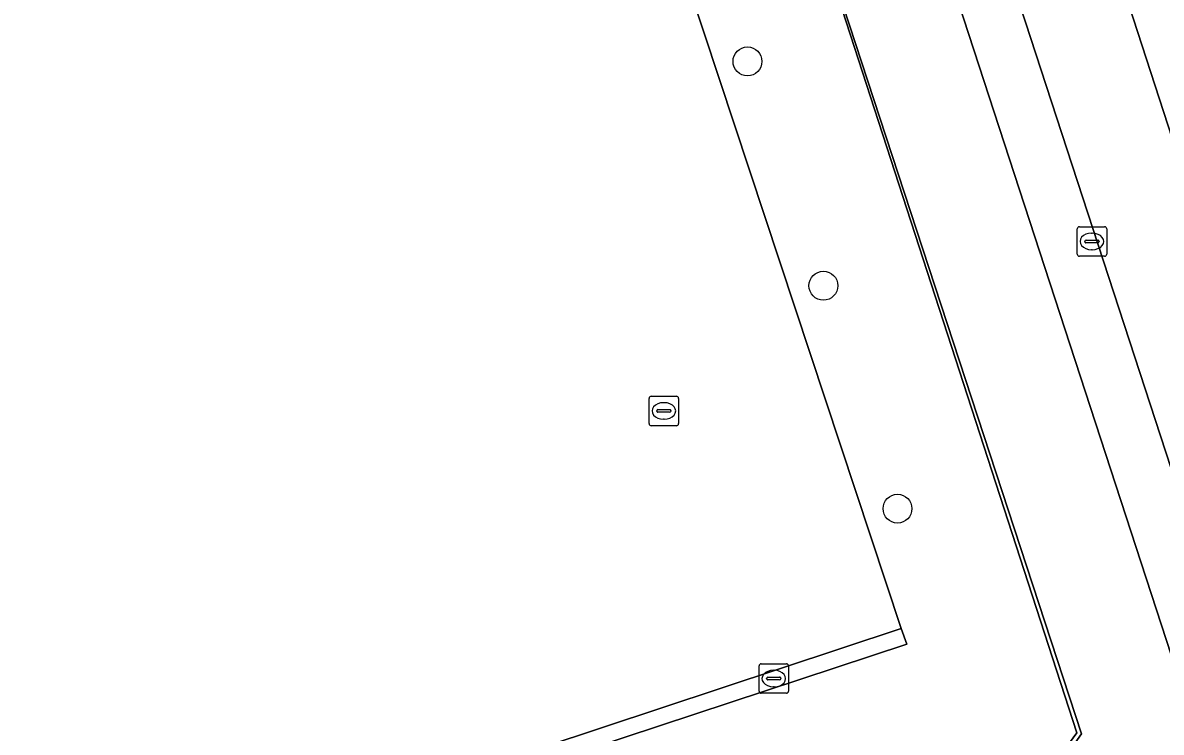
# Model space of a CAD drawing. Extents: x 158086 to 159499, y 382904 to 383981.
# Drawn here: x 159399.66 to 159438.23, y 383148.13 to 383172.16 of the extents above; entities that cross this region are included whole.
import ezdxf

# ---------------------------------------------------------------- set-up
doc = ezdxf.new("R2010")
doc.units = 0
for name, color, linetype in [('IMGEO_Berm_groen', 7, 'Continuous'), ('IMGEO_Boom', 7, 'Continuous'), ('IMGEO_Groenvoorziening', 7, 'Continuous'), ('IMGEO_Hek', 7, 'Continuous'), ('IMGEO_Kolk', 7, 'Continuous'), ('IMGEO_Parkeervlak_gesloten', 7, 'Continuous'), ('IMGEO_Parkeervlak_open', 7, 'Continuous'), ('IMGEO_Rijbaan_lokaal_gesloten', 7, 'Continuous'), ('IMGEO_Rijbaan_lokaal_open', 7, 'Continuous'), ('IMGEO_Rioolput', 7, 'Continuous'), ('IMGEO_Voetpad_open', 7, 'Continuous')]:
    doc.layers.add(name, color=color, linetype=linetype)

msp = doc.modelspace()

# ---------------------------------------------------------------- linework, layer by layer
at = {"layer": 'IMGEO_Berm_groen'}
msp.add_lwpolyline([(159380.165, 383348.264), (159381.358, 383344.59), (159382.92, 383339.765), (159403.975, 383274.712), (159405.593, 383269.878), (159418.081, 383231.361), (159428.351, 383199.686), (159429.946, 383194.868), (159460.895, 383099.637), (159461.905, 383099.958), (159461.574, 383101.453), (159460.551, 383105.382), (159459.934, 383107.768), (159459.21, 383110.234), (159457.015, 383117.143), (159451.336, 383134.79), (159445.308, 383153.393), (159440.525, 383168.19), (159435.444, 383183.894), (159428.476, 383205.358), (159419.898, 383231.888)], dxfattribs=at)
at = {"layer": 'IMGEO_Boom'}
for centre in [(159424.212, 383170.848), (159426.784, 383163.251), (159429.294, 383155.699)]:
    msp.add_circle(centre, 0.489, dxfattribs=at)
at = {"layer": 'IMGEO_Groenvoorziening'}
for points in [[(159368.352, 383127.832), (159369.98, 383128.356), (159371.065, 383124.887), (159373.713, 383125.756), (159433.331, 383145.321), (159435.369, 383148.102), (159424.133, 383182.742), (159404.412, 383176.348), (159396.96, 383200.002)], [(159373.63, 383164.197), (159373.495, 383164.726), (159420.004, 383180.105), (159420.174, 383179.591), (159429.416, 383151.637), (159429.606, 383151.113), (159382.949, 383135.71), (159382.777, 383136.186), (159378.827, 383148.472)]]:
    msp.add_lwpolyline(points, dxfattribs=at)
at = {"layer": 'IMGEO_Hek'}
msp.add_lwpolyline([(159433.331, 383145.321), (159435.369, 383148.102), (159424.133, 383182.742), (159404.412, 383176.348), (159396.96, 383200.002), (159416.524, 383206.296), (159409.634, 383227.586), (159398.404, 383223.989), (159398.231, 383224.52)], dxfattribs=at)
at = {"layer": 'IMGEO_Kolk'}
for p, q in [((159435.38, 383164.323), (159435.38, 383165.175)), ((159435.455, 383165.249), (159436.307, 383165.249)), ((159436.381, 383165.175), (159436.381, 383164.323)), ((159435.639, 383164.743), (159435.639, 383164.755)), ((159436.077, 383164.706), (159435.679, 383164.706)), ((159435.682, 383164.792), (159436.08, 383164.792)), ((159435.868, 383165.029), (159435.893, 383165.029)), ((159436.123, 383164.755), (159436.123, 383164.743)), ((159435.891, 383164.469), (159435.866, 383164.469)), ((159436.307, 383164.249), (159435.455, 383164.249)), ((159424.678, 383150.445), (159425.53, 383150.445)), ((159424.603, 383149.519), (159424.603, 383150.371)), ((159425.091, 383150.225), (159425.116, 383150.225)), ((159425.604, 383150.371), (159425.604, 383149.519)), ((159424.862, 383149.939), (159424.862, 383149.951)), ((159425.3, 383149.902), (159424.902, 383149.902)), ((159424.905, 383149.988), (159425.303, 383149.988)), ((159425.114, 383149.665), (159425.089, 383149.665)), ((159425.346, 383149.951), (159425.346, 383149.939)), ((159425.53, 383149.445), (159424.678, 383149.445))]:
    msp.add_line(p, q, dxfattribs=at)
for points in [[(159435.38, 383164.323), (159435.38, 383165.175)], [(159435.455, 383165.249), (159436.307, 383165.249)], [(159436.381, 383165.175), (159436.381, 383164.323)], [(159436.307, 383164.249), (159435.455, 383164.249)], [(159424.678, 383150.445), (159425.53, 383150.445)], [(159424.603, 383149.519), (159424.603, 383150.371)], [(159425.604, 383150.371), (159425.604, 383149.519)], [(159425.53, 383149.445), (159424.678, 383149.445)]]:
    msp.add_lwpolyline(points, dxfattribs=at)
for centre, radius, start, end in [((159435.457, 383165.173), 0.0765, 91.552, 178.448), ((159435.457, 383165.173), 0.0765, 91.552, 178.448), ((159436.305, 383165.173), 0.0765, 1.552, 88.448), ((159436.305, 383165.173), 0.0765, 1.552, 88.448), ((159435.679, 383164.752), 0.0403, 85.8775, 175.7526), ((159435.676, 383164.742), 0.0366, 178.938, 274.7102), ((159436.08, 383164.749), 0.043, 264.8664, 352.4533), ((159436.084, 383164.754), 0.0386, 1.7309, 96.639), ((159435.457, 383164.325), 0.0765, 181.552, 268.448), ((159435.457, 383164.325), 0.0765, 181.552, 268.448), ((159436.305, 383164.325), 0.0765, 271.552, 358.448), ((159436.305, 383164.325), 0.0765, 271.552, 358.448), ((159424.68, 383150.369), 0.0765, 91.552, 178.448), ((159424.68, 383150.369), 0.0765, 91.552, 178.448), ((159425.528, 383150.369), 0.0765, 1.552, 88.448), ((159425.528, 383150.369), 0.0765, 1.552, 88.448), ((159424.902, 383149.948), 0.0403, 85.8775, 175.7526), ((159424.899, 383149.938), 0.0366, 178.938, 274.7102), ((159425.303, 383149.945), 0.043, 264.8664, 352.4533), ((159425.307, 383149.95), 0.0386, 1.7309, 96.639), ((159424.68, 383149.521), 0.0765, 181.552, 268.448), ((159424.68, 383149.521), 0.0765, 181.552, 268.448), ((159425.528, 383149.521), 0.0765, 271.552, 358.448), ((159425.528, 383149.521), 0.0765, 271.552, 358.448)]:
    msp.add_arc(centre, radius, start, end, dxfattribs=at)
for centre, major_axis, ratio, start_param, end_param in [((159435.867, 383164.749), (-0.387, 0.002), 0.722429, 4.712389, 7.853982), ((159435.892, 383164.749), (-0.39, 0.002), 0.717154, 1.570796, 4.712389), ((159425.09, 383149.945), (-0.387, 0.002), 0.722429, 4.712389, 7.853982), ((159425.115, 383149.945), (-0.39, 0.002), 0.717154, 1.570796, 4.712389)]:
    msp.add_ellipse(centre, major_axis=major_axis, ratio=ratio, start_param=start_param, end_param=end_param, dxfattribs=at)
at = {"layer": 'IMGEO_Parkeervlak_gesloten'}
msp.add_lwpolyline([(159378.827, 383148.472), (159382.777, 383136.186), (159429.416, 383151.637), (159420.174, 383179.591), (159373.63, 383164.197), (159374.779, 383160.57), (159377.416, 383152.521)], close=True, dxfattribs=at)
at = {"layer": 'IMGEO_Parkeervlak_open'}
for points in [[(159441.376, 383148.446), (159426.58, 383193.775)], [(159427.757, 383183.886), (159438.578, 383150.711)]]:
    msp.add_lwpolyline(points, dxfattribs=at)
at = {"layer": 'IMGEO_Rijbaan_lokaal_gesloten'}
msp.add_lwpolyline([(159462.105, 383095.884), (159460.895, 383099.637), (159429.946, 383194.868), (159426.58, 383193.775), (159441.376, 383148.446), (159441.471, 383148.155), (159444.502, 383138.767), (159444.608, 383138.438), (159459.499, 383092.614), (159459.573, 383092.386)], dxfattribs=at)
at = {"layer": 'IMGEO_Rijbaan_lokaal_open'}
msp.add_lwpolyline([(159429.416, 383151.637), (159382.777, 383136.186), (159382.949, 383135.71), (159429.606, 383151.113)], close=True, dxfattribs=at)
at = {"layer": 'IMGEO_Rioolput'}
for p, q in [((159420.879, 383158.583), (159420.879, 383159.435)), ((159420.954, 383159.509), (159421.806, 383159.509)), ((159421.367, 383159.289), (159421.392, 383159.289)), ((159421.88, 383159.435), (159421.88, 383158.583)), ((159421.138, 383159.003), (159421.138, 383159.015)), ((159421.576, 383158.966), (159421.178, 383158.966)), ((159421.181, 383159.052), (159421.579, 383159.052)), ((159421.622, 383159.015), (159421.622, 383159.003)), ((159421.39, 383158.729), (159421.365, 383158.729)), ((159421.806, 383158.509), (159420.954, 383158.509))]:
    msp.add_line(p, q, dxfattribs=at)
for points in [[(159420.879, 383158.583), (159420.879, 383159.435)], [(159420.954, 383159.509), (159421.806, 383159.509)], [(159421.88, 383159.435), (159421.88, 383158.583)], [(159421.806, 383158.509), (159420.954, 383158.509)]]:
    msp.add_lwpolyline(points, dxfattribs=at)
for centre, radius, start, end in [((159420.956, 383159.433), 0.0765, 91.552, 178.448), ((159420.956, 383159.433), 0.0765, 91.552, 178.448), ((159421.804, 383159.433), 0.0765, 1.552, 88.448), ((159421.804, 383159.433), 0.0765, 1.552, 88.448), ((159421.178, 383159.012), 0.0403, 85.8775, 175.7526), ((159421.175, 383159.002), 0.0366, 178.938, 274.7102), ((159421.579, 383159.009), 0.043, 264.8664, 352.4533), ((159421.583, 383159.014), 0.0386, 1.7309, 96.639), ((159420.956, 383158.585), 0.0765, 181.552, 268.448), ((159420.956, 383158.585), 0.0765, 181.552, 268.448), ((159421.804, 383158.585), 0.0765, 271.552, 358.448), ((159421.804, 383158.585), 0.0765, 271.552, 358.448)]:
    msp.add_arc(centre, radius, start, end, dxfattribs=at)
for centre, major_axis, ratio, start_param, end_param in [((159421.366, 383159.009), (-0.387, 0.002), 0.722429, 4.712389, 7.853982), ((159421.391, 383159.009), (-0.39, 0.002), 0.717154, 1.570796, 4.712389)]:
    msp.add_ellipse(centre, major_axis=major_axis, ratio=ratio, start_param=start_param, end_param=end_param, dxfattribs=at)
at = {"layer": 'IMGEO_Voetpad_open'}
for points in [[(159400.255, 383255.306), (159401.519, 383249.696), (159403.017, 383245.163), (159405.402, 383241.039), (159407.815, 383233.589), (159407.999, 383233.02), (159409.555, 383228.213), (159409.746, 383227.624), (159416.642, 383206.335), (159416.671, 383206.244), (159423.447, 383185.333), (159424.144, 383182.843), (159435.529, 383148.075), (159433.619, 383145.362), (159433.863, 383142.915), (159440.375, 383147.805), (159441.471, 383148.155), (159441.376, 383148.446)], [(159440.438, 383149.429), (159438.809, 383150.413), (159438.578, 383150.711), (159427.757, 383183.886), (159427.295, 383183.762), (159426.328, 383186.649), (159426.834, 383186.764), (159420.991, 383204.728), (159420.491, 383204.593), (159419.603, 383207.483), (159420.05, 383207.602), (159409.153, 383240.945), (159409.222, 383241.56), (159409.982, 383243.157)]]:
    msp.add_lwpolyline(points, dxfattribs=at)
msp.add_lwpolyline([(159423.447, 383185.333), (159416.671, 383206.244), (159416.642, 383206.335), (159416.524, 383206.296), (159396.96, 383200.002), (159404.412, 383176.348), (159424.133, 383182.742), (159435.369, 383148.102), (159433.331, 383145.321), (159433.619, 383145.362), (159435.529, 383148.075), (159424.144, 383182.843)], close=True, dxfattribs=at)

doc.saveas('drawing.dxf')
